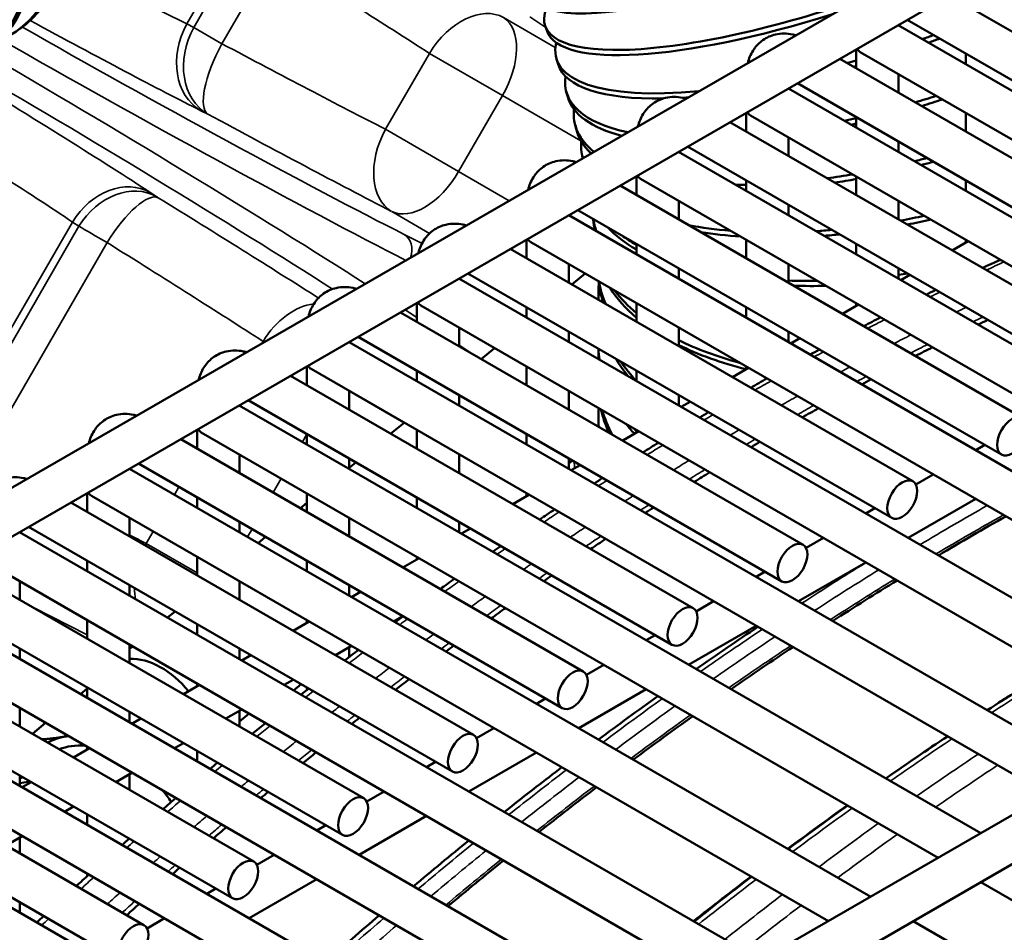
# Model space of a CAD drawing. Header units: inches. Extents: x 1 to 271, y 5 to 171.
# Tile 259 of 334: x 250.7 to 253.44, y 86.04 to 88.58. Entities that reach past the tile are written whole.
import ezdxf

# ---------------------------------------------------------------- set-up
doc = ezdxf.new("R2010")
doc.units = ezdxf.units.IN
doc.header["$LTSCALE"] = 8
doc.header["$MEASUREMENT"] = 0
doc.layers.add('Visible (ANSI)', color=7, linetype='Continuous', lineweight=50)
doc.layers.add('Visible Narrow (ANSI)', color=7, linetype='Continuous', lineweight=35)

msp = doc.modelspace()

# ---------------------------------------------------------------- linework, layer by layer
at = {"layer": 'Visible (ANSI)'}
for p, q in [((259.5567, 92.4043), (240.1628, 81.2072)), ((259.6157, 92.302), (240.2875, 81.1429)), ((261.742, 91.1426), (247.6213, 82.99)), ((261.8011, 91.0403), (247.7044, 82.9016)), ((254.4139, 88.0027), (253.2915, 88.6507)), ((252.1691, 88.5509), (252.1639, 88.5656)), ((253.1483, 88.568), (255.2155, 87.3745)), ((253.1489, 88.5684), (253.1489, 88.5676)), ((254.3549, 87.9004), (253.1734, 88.5825)), ((253.0308, 88.5002), (253.0308, 88.4476)), ((253.0424, 88.4928), (255.0974, 87.3063)), ((253.3371, 88.4881), (253.3371, 88.459)), ((252.1999, 88.4586), (252.1953, 88.4732)), ((254.1077, 87.8259), (252.9853, 88.4739)), ((253.1489, 88.4313), (253.1489, 88.3794)), ((254.0486, 87.7236), (252.8672, 88.4057)), ((252.227, 88.3675), (252.2229, 88.3821)), ((252.8421, 88.3912), (254.9093, 87.1977)), ((252.8427, 88.3916), (252.8427, 88.3908)), ((252.7246, 88.3234), (252.7246, 88.2708)), ((252.7362, 88.316), (254.7912, 87.1295)), ((253.3371, 88.3227), (253.3371, 88.2708)), ((252.2502, 88.2782), (252.2468, 88.2926)), ((253.8015, 87.6491), (252.6791, 88.2971)), ((253.0308, 88.3113), (253.0308, 88.2822)), ((252.8427, 88.2545), (252.8427, 88.2026)), ((253.1489, 88.2431), (253.1489, 88.214)), ((252.2686, 88.1965), (252.2668, 88.2053)), ((252.5358, 88.2144), (254.6031, 87.0209)), ((252.5365, 88.2148), (252.5365, 88.214)), ((253.7424, 87.5468), (252.561, 88.2289)), ((252.4184, 88.1466), (252.4184, 88.094)), ((252.4299, 88.1392), (254.485, 86.9527)), ((252.7246, 88.1345), (252.7246, 88.1054)), ((253.0308, 88.1459), (253.0308, 88.094)), ((253.3371, 88.1345), (253.3371, 88.1054)), ((253.4952, 87.4723), (252.3728, 88.1203)), ((252.5365, 88.0777), (252.5365, 88.0258)), ((252.8427, 88.0663), (252.8427, 88.0372)), ((253.1489, 88.0777), (253.1489, 88.0258)), ((253.4362, 87.37), (252.2547, 88.0521)), ((252.2296, 88.0376), (254.2968, 86.8441)), ((252.2303, 88.038), (252.2303, 88.0372)), ((252.2974, 88.0248), (252.2971, 88.0277)), ((252.1122, 87.9698), (252.1122, 87.9172)), ((252.1237, 87.9624), (254.1787, 86.7759)), ((252.4184, 87.9577), (252.4184, 87.9286)), ((252.7246, 87.9691), (252.7246, 87.9172)), ((253.0308, 87.9577), (253.0308, 87.9286)), ((253.3436, 87.9653), (253.2987, 87.9394)), ((253.3371, 87.9691), (253.3371, 87.9616)), ((253.189, 87.2955), (252.0666, 87.9435)), ((253.13, 87.1932), (251.9485, 87.8753)), ((252.2303, 87.9009), (252.2303, 87.849)), ((252.2751, 87.875), (252.2381, 87.8445)), ((252.5365, 87.8895), (252.5365, 87.8604)), ((252.8427, 87.9009), (252.8427, 87.849)), ((253.1489, 87.8895), (253.1489, 87.8604)), ((251.9234, 87.8608), (253.9906, 86.6673)), ((251.924, 87.8612), (251.924, 87.8604)), ((253.1806, 87.8712), (253.1554, 87.8567)), ((251.8059, 87.793), (251.8059, 87.7404)), ((252.3122, 87.8033), (252.3122, 87.8163)), ((252.4184, 87.7923), (252.4184, 87.7404)), ((253.0308, 87.7923), (253.0308, 87.7848)), ((252.8828, 87.1187), (251.7604, 87.7667)), ((251.8175, 87.7856), (253.8725, 86.5991)), ((252.1122, 87.7809), (252.1122, 87.7518)), ((252.7246, 87.7809), (252.7246, 87.7518)), ((253.0373, 87.7885), (252.9925, 87.7626)), ((251.924, 87.7241), (251.924, 87.6722)), ((252.2303, 87.7127), (252.2303, 87.6836)), ((252.5365, 87.7241), (252.5365, 87.6722)), ((252.8427, 87.7127), (252.8427, 87.6836)), ((251.6171, 87.684), (253.6844, 86.4905)), ((251.6178, 87.6844), (251.6178, 87.6836)), ((252.8237, 87.0164), (251.6423, 87.6985)), ((252.8743, 87.6944), (252.8492, 87.6799)), ((252.0229, 87.667), (251.9859, 87.6365)), ((252.3122, 87.6632), (252.3122, 87.6654)), ((251.4997, 87.6162), (251.4997, 87.5636)), ((251.5113, 87.6088), (253.5663, 86.4223)), ((251.8059, 87.6041), (251.8059, 87.575)), ((252.1122, 87.6155), (252.1122, 87.5636)), ((252.4184, 87.6041), (252.4184, 87.575)), ((252.7311, 87.6117), (252.6862, 87.5858)), ((252.7246, 87.6155), (252.7246, 87.608)), ((252.5766, 86.9419), (251.4542, 87.5899)), ((251.6178, 87.5473), (251.6178, 87.4954)), ((252.2303, 87.5473), (252.2303, 87.4954)), ((252.5175, 86.8396), (251.336, 87.5217)), ((251.924, 87.5359), (251.924, 87.5068)), ((252.5365, 87.5359), (252.5365, 87.5068)), ((252.5681, 87.5176), (252.543, 87.5031)), ((251.3109, 87.5072), (253.3782, 86.3137)), ((251.3116, 87.5076), (251.3116, 87.5068)), ((252.3122, 87.4591), (252.3122, 87.4721)), ((251.1935, 87.4394), (251.1935, 87.3868)), ((251.7706, 87.459), (251.7337, 87.4286)), ((251.8059, 87.4387), (251.8059, 87.3868)), ((252.4249, 87.4349), (252.38, 87.409)), ((252.4184, 87.4387), (252.4184, 87.4312)), ((252.2703, 86.7651), (251.1479, 87.4131)), ((251.205, 87.432), (253.26, 86.2455)), ((251.4997, 87.4273), (251.4997, 87.3982)), ((252.1122, 87.4273), (252.1122, 87.3982)), ((253.3642, 87.3825), (253.3894, 87.3971)), ((251.3116, 87.3705), (251.3116, 87.3186)), ((251.6178, 87.3591), (251.6178, 87.33)), ((251.924, 87.3705), (251.924, 87.3186)), ((252.2303, 87.3591), (252.2303, 87.33)), ((252.2399, 87.3535), (252.2303, 87.3455)), ((251.0047, 87.3304), (253.0719, 86.1369)), ((251.0054, 87.3308), (251.0054, 87.33)), ((252.2113, 86.6628), (251.0298, 87.3449)), ((251.6364, 87.3483), (251.6178, 87.333)), ((252.2619, 87.3408), (252.2368, 87.3263)), ((253.1975, 87.2863), (253.2461, 87.3144)), ((250.8872, 87.2626), (250.8872, 87.21)), ((250.8988, 87.2552), (252.9538, 86.0687)), ((251.1935, 87.2505), (251.1935, 87.2214)), ((251.4997, 87.2619), (251.4997, 87.21)), ((251.8059, 87.2505), (251.8059, 87.2214)), ((252.1187, 87.2581), (252.0738, 87.2322)), ((252.1122, 87.2619), (252.1122, 87.2544)), ((253.1761, 87.1376), (253.3642, 87.2462)), ((251.9641, 86.5883), (250.8417, 87.2363)), ((251.4997, 87.2356), (251.4814, 87.2206)), ((253.058, 87.2057), (253.0831, 87.2203)), ((251.0054, 87.1937), (251.0054, 87.1418)), ((251.6178, 87.1937), (251.6178, 87.1418)), ((251.9051, 86.486), (250.7236, 87.1681)), ((251.3116, 87.1823), (251.3116, 87.1532)), ((251.924, 87.1823), (251.924, 87.1532)), ((251.9557, 87.164), (251.9305, 87.1495)), ((250.6985, 87.1536), (252.7657, 85.9601)), ((250.6991, 87.154), (250.6991, 87.1532)), ((251.3842, 87.1404), (251.3635, 87.1233)), ((252.8913, 87.1095), (252.9399, 87.1376)), ((250.5926, 87.0784), (252.6476, 85.8919)), ((251.1935, 87.0851), (251.1935, 87.0332)), ((251.8124, 87.0813), (251.7675, 87.0554)), ((251.8059, 87.0851), (251.8059, 87.0776)), ((251.6579, 86.4115), (250.5355, 87.0595)), ((250.8872, 87.0737), (250.8872, 87.0446)), ((251.4997, 87.0737), (251.4997, 87.0446)), ((252.8699, 86.9608), (253.058, 87.0694)), ((252.7518, 87.0289), (252.7769, 87.0435)), ((250.6991, 87.0169), (250.6991, 86.965)), ((251.0054, 87.0055), (251.0054, 86.9764)), ((251.3116, 87.0169), (251.3116, 86.965)), ((251.6178, 87.0055), (251.6178, 86.9764)), ((250.3922, 86.9768), (252.4595, 85.7833)), ((251.5988, 86.3092), (250.4174, 86.9913)), ((251.6494, 86.9872), (251.6243, 86.9727)), ((252.585, 86.9327), (252.6337, 86.9608)), ((251.1319, 86.9324), (251.1112, 86.9153)), ((251.7675, 86.919), (251.7424, 86.9045)), ((250.2864, 86.9016), (252.3414, 85.7151)), ((250.8872, 86.9083), (250.8872, 86.8564)), ((251.1935, 86.8969), (251.1935, 86.8678)), ((251.5062, 86.9045), (251.4613, 86.8786)), ((251.4997, 86.9083), (251.4997, 86.9008)), ((252.5637, 86.784), (252.7518, 86.8926)), ((251.3517, 86.2347), (250.2292, 86.8827)), ((252.4456, 86.8521), (252.4707, 86.8667)), ((251.0054, 86.8401), (251.0054, 86.7882)), ((251.0139, 86.8351), (251.0054, 86.828)), ((251.6243, 86.8363), (251.5794, 86.8104)), ((251.6178, 86.8326), (251.6178, 86.8057)), ((251.2926, 86.1324), (250.1111, 86.8145)), ((250.6991, 86.8287), (250.6991, 86.7996)), ((251.3116, 86.8287), (251.3116, 86.7996)), ((251.3432, 86.8104), (251.3181, 86.7959)), ((250.086, 86.8), (252.1532, 85.6065)), ((252.2788, 86.7559), (252.3274, 86.784)), ((249.9801, 86.7248), (252.0351, 85.5383)), ((251.2, 86.7277), (251.1551, 86.7018)), ((251.1935, 86.7315), (251.1935, 86.724)), ((251.4613, 86.7422), (251.4362, 86.7277)), ((251.4832, 86.7296), (251.4626, 86.7125)), ((251.0454, 86.0579), (249.923, 86.7059)), ((250.8872, 86.7175), (250.8683, 86.7019)), ((250.8872, 86.7201), (250.8872, 86.691)), ((251.4997, 86.7201), (251.4997, 86.7135)), ((252.2574, 86.6072), (252.4456, 86.7158)), ((252.1393, 86.6753), (252.1645, 86.6899)), ((250.6991, 86.6633), (250.6991, 86.6114)), ((251.0054, 86.6519), (251.0054, 86.6228)), ((251.0083, 86.6501), (251.0054, 86.6477)), ((251.3181, 86.6595), (251.2732, 86.6336)), ((251.3116, 86.6558), (251.3116, 86.6114)), ((251.3383, 86.6478), (251.3116, 86.6258)), ((249.7798, 86.6232), (251.847, 85.4297)), ((250.9864, 85.9556), (249.8049, 86.6377)), ((250.7711, 86.6217), (250.7341, 86.5913)), ((251.037, 86.6336), (251.0119, 86.6191)), ((251.9726, 86.5791), (252.0212, 86.6072)), ((251.1551, 86.5654), (251.13, 86.5509)), ((250.8937, 86.5509), (250.8489, 86.525)), ((250.8872, 86.5547), (250.8872, 86.5472)), ((251.1935, 86.5433), (251.1935, 86.5142)), ((251.9512, 86.4304), (252.1393, 86.539)), ((251.8331, 86.4985), (251.8582, 86.5131)), ((250.6991, 86.4751), (250.6991, 86.446)), ((251.0119, 86.4827), (250.967, 86.4568)), ((251.0054, 86.479), (251.0054, 86.4346)), ((250.6991, 86.4535), (250.7279, 86.4585)), ((250.7062, 86.471), (250.6997, 86.4656)), ((250.7308, 86.4568), (250.7056, 86.4423)), ((251.6664, 86.4023), (251.715, 86.4304)), ((250.8489, 86.3886), (250.8237, 86.3741)), ((250.8872, 86.3665), (250.8872, 86.3374)), ((251.5269, 86.3217), (251.552, 86.3363)), ((251.645, 86.2536), (251.8331, 86.3622)), ((250.7056, 86.3059), (250.6607, 86.28)), ((250.6991, 86.3022), (250.6991, 86.2578)), ((251.3601, 86.2255), (251.4088, 86.2536)), ((250.8872, 86.2011), (250.8872, 86.1944)), ((251.3388, 86.0768), (251.5269, 86.1854)), ((253.3782, 86.1773), (254.5039, 85.5274)), ((251.2206, 86.1449), (251.2458, 86.1595)), ((250.6991, 86.1215), (250.6991, 86.0924)), ((251.0539, 86.0487), (251.1025, 86.0768)), ((253.19, 86.0687), (254.2568, 85.4528))]:
    msp.add_line(p, q, dxfattribs=at)
for centre, major_axis, ratio, start_param, end_param in [((250.1959, 89.2731), (0.4912, -0.7241), 0.524834, 6.181994, 9.525969), ((250.2072, 89.2808), (-0.4912, 0.7241), 0.524834, 3.141593, 6.283185), ((250.1078, 89.2134), (0.4912, -0.7241), 0.524834, 6.181994, 9.525969), ((250.1191, 89.2211), (-0.4912, 0.7241), 0.524834, 3.141593, 6.283185), ((252.9504, 88.9606), (-0.8158, -0.3165), 0.211325, 0, 3.141593), ((252.9894, 88.8558), (-0.8254, -0.2903), 0.252311, 6.074276, 7.815238), ((252.9945, 88.8412), (-0.8254, -0.2903), 0.252311, 0, 1.446748), ((253.0298, 88.7364), (0.8345, 0.2632), 0.292606, 4.844416, 4.882274), ((253.0298, 88.7364), (-0.8345, -0.2632), 0.292606, 6.110368, 7.212281), ((253.0344, 88.7218), (0.8345, 0.2632), 0.292606, 4.860006, 4.897803), ((253.0719, 88.5439), (-0.0295, -0.0511), 0.57735, 5.924866, 6.283185), ((253.0344, 88.7218), (-0.8345, -0.2632), 0.292606, 0, 0.775548), ((253.0298, 88.7364), (0.8345, 0.2632), 0.292606, 4.591482, 4.621639), ((253.0344, 88.7218), (0.8345, 0.2632), 0.292606, 4.608109, 4.616148), ((253.0657, 88.6171), (-0.8428, -0.2351), 0.332099, 6.137073, 6.845292), ((253.0657, 88.6171), (0.8428, 0.2351), 0.332099, 4.774425, 4.844369), ((253.0698, 88.6026), (-0.8428, -0.2351), 0.332099, 0, 0.52075), ((253.0344, 88.7218), (0.8345, 0.2632), 0.292606, 4.000938, 4.02144), ((253.0698, 88.6026), (0.8428, 0.2351), 0.332099, 4.790987, 4.860687), ((253.0972, 88.4985), (-0.8504, -0.2059), 0.370682, 6.157831, 6.559131), ((252.7657, 88.3671), (-0.0295, -0.0511), 0.57735, 5.924866, 6.283185), ((253.0657, 88.6171), (0.8428, 0.2351), 0.332099, 4.540161, 4.578785), ((253.0698, 88.6026), (0.8428, 0.2351), 0.332099, 4.558258, 4.57399), ((253.1007, 88.484), (-0.8504, -0.2059), 0.370682, 0, 0.236736), ((253.124, 88.3807), (-0.8572, -0.1754), 0.408248, 6.174589, 6.307894), ((253.0972, 88.4985), (0.8504, 0.2059), 0.370682, 4.736183, 4.77716), ((253.1007, 88.484), (0.8504, 0.2059), 0.370682, 4.753798, 4.79454), ((252.4595, 88.1903), (-0.0295, -0.0511), 0.57735, 5.924866, 6.283185), ((253.0972, 88.4985), (0.8504, 0.2059), 0.370682, 4.449884, 4.533412), ((253.1007, 88.484), (0.8504, 0.2059), 0.370682, 3.688845, 3.697129), ((253.0972, 88.4985), (0.8504, 0.2059), 0.370682, 4.133776, 4.171363), ((253.1007, 88.484), (0.8504, 0.2059), 0.370682, 4.47035, 4.541005), ((253.1007, 88.484), (0.8504, 0.2059), 0.370682, 4.161786, 4.166807), ((253.1637, 88.1491), (-0.868, -0.1103), 0.479925, 0.027168, 0.111889), ((253.1654, 88.1352), (-0.868, -0.1103), 0.479925, 0, 0.072556), ((253.124, 88.3807), (0.8572, 0.1754), 0.408248, 4.664339, 4.741995), ((253.127, 88.3664), (0.8572, 0.1754), 0.408248, 4.683518, 4.760503), ((253.1486, 88.25), (-0.8631, -0.1436), 0.444696, 0.287001, 0.492844), ((253.124, 88.3807), (0.8572, 0.1754), 0.408248, 3.919772, 4.088091), ((253.127, 88.3664), (0.8572, 0.1754), 0.408248, 3.96702, 4.121808), ((253.124, 88.3807), (0.8572, 0.1754), 0.408248, 4.388601, 4.441321), ((253.127, 88.3664), (0.8572, 0.1754), 0.408248, 4.411834, 4.463518), ((252.1532, 88.0135), (-0.0295, -0.0511), 0.57735, 5.924866, 6.283185), ((253.1462, 88.2641), (0.8631, 0.1436), 0.444696, 3.546004, 3.63948), ((253.1462, 88.2641), (0.8631, 0.1436), 0.444696, 4.641675, 4.671217), ((253.1848, 87.9115), (-0.8741, -0.0387), 0.546343, 0.040485, 0.168116), ((253.1842, 87.9249), (-0.8741, -0.0387), 0.546343, 0.070509, 0.2047), ((253.1462, 88.2641), (0.8631, 0.1436), 0.444696, 4.28024, 4.377873), ((253.1486, 88.25), (0.8631, 0.1436), 0.444696, 4.645118, 4.648643), ((253.1872, 87.8163), (-0.875, 0), 0.57735, 6.228392, 6.312546), ((253.1775, 88.0222), (-0.8717, -0.0754), 0.513838, 0.258598, 0.471252), ((253.1763, 88.0359), (-0.8717, -0.0754), 0.513838, 0.311489, 0.473994), ((253.1486, 88.25), (0.8631, 0.1436), 0.444696, 4.29472, 4.403466), ((251.847, 87.8367), (-0.0295, -0.0511), 0.57735, 5.924866, 6.283185), ((253.1872, 87.8033), (-0.875, 0), 0.57735, 0, 0.00307), ((252.8419, 79.7639), (-4.7076, -8.1538), 0.57735, 3.843347, 3.847472), ((253.1654, 88.1352), (0.868, 0.1103), 0.479925, 4.27127, 4.274612), ((253.1763, 88.0359), (0.8717, 0.0754), 0.513838, 3.844879, 4.098293), ((253.1872, 87.6632), (-0.875, 0), 0.57735, 0, 0.054689), ((253.1872, 87.6763), (-0.875, 0), 0.57735, 0.021828, 0.082523), ((253.1775, 88.0222), (0.8717, 0.0754), 0.513838, 3.842884, 4.122262), ((252.8419, 79.7639), (-4.7076, -8.1538), 0.57735, 3.866596, 3.873755), ((253.1872, 87.8033), (-0.875, 0), 0.57735, 0.33476, 0.439539), ((253.1872, 87.8163), (-0.875, 0), 0.57735, 0.378758, 0.497757), ((251.5408, 87.6599), (-0.0295, -0.0511), 0.57735, 5.924866, 6.283185), ((252.8419, 79.7639), (-4.7076, -8.1538), 0.57735, 3.89233, 3.896235), ((253.1872, 87.4721), (-0.875, 0), 0.57735, 6.22953, 6.3319), ((253.1872, 87.5611), (-0.875, 0), 0.57735, 0.129891, 0.260294), ((253.1872, 87.5742), (-0.875, 0), 0.57735, 0.160503, 0.298007), ((252.8419, 79.7639), (-4.7076, -8.1538), 0.57735, 3.914374, 3.921177), ((251.2346, 87.4831), (-0.0295, -0.0511), 0.57735, 5.924866, 6.283185), ((253.1872, 87.4591), (-0.875, 0), 0.57735, 0, 0.02189), ((253.1872, 87.6632), (0.875, 0), 0.57735, 3.566138, 3.625954), ((253.1872, 87.6763), (0.875, 0), 0.57735, 3.622107, 3.63935), ((252.8419, 79.7639), (-4.7076, -8.1538), 0.57735, 3.938865, 3.942589), ((252.8419, 79.7639), (-4.7076, -8.1538), 0.57735, 3.959915, 3.966424), ((250.9283, 87.3063), (-0.0295, -0.0511), 0.57735, 5.924866, 6.283185), ((252.8419, 79.7639), (-4.7076, -8.1538), 0.57735, 3.983373, 3.986946), ((253.3642, 79.4624), (-4.7076, -8.1538), 0.57735, 3.914374, 3.942589), ((252.8419, 79.7639), (-4.7076, -8.1538), 0.57735, 4.003591, 4.009853), ((252.8419, 79.7639), (-4.7076, -8.1538), 0.57735, 4.026177, 4.029623), ((253.3642, 79.4624), (-4.7076, -8.1538), 0.57735, 3.959915, 3.986946), ((252.8419, 79.7639), (-4.7076, -8.1538), 0.57735, 4.045688, 4.051739), ((252.8419, 79.7639), (-4.7076, -8.1538), 0.57735, 4.06753, 4.070865), ((253.3642, 79.4624), (-4.7076, -8.1538), 0.57735, 4.003591, 4.029623), ((251.0679, 86.6333), (-0.1209, 0.1466), 0.668835, 4.684132, 5.807496), ((252.8419, 79.7639), (-4.7076, -8.1538), 0.57735, 4.086433, 4.092303), ((253.795, 79.2137), (4.7076, 8.1538), 0.57735, 0.832086, 0.845354), ((253.3642, 79.4624), (-4.7076, -8.1538), 0.57735, 4.045688, 4.070865), ((252.8419, 79.7639), (-4.7076, -8.1538), 0.57735, 4.107634, 4.110875), ((250.9543, 86.311), (-0.1988, 0.2411), 0.668835, 5.917496, 6.160155), ((250.9543, 86.311), (-0.1988, 0.2411), 0.668835, 5.879754, 5.917496), ((253.795, 79.2137), (4.7076, 8.1538), 0.57735, 0.861998, 0.88803), ((250.9543, 86.311), (-0.1789, 0.217), 0.668835, 5.718427, 6.076005), ((252.8419, 79.7639), (-4.7076, -8.1538), 0.57735, 4.126012, 4.131723), ((250.8786, 86.2486), (-0.1789, 0.217), 0.668835, 6.237468, 6.28711), ((250.9543, 86.311), (0.1988, -0.2411), 0.668835, 3.5865, 3.592619), ((250.9543, 86.311), (-0.1789, 0.217), 0.668835, 4.581548, 4.725501), ((252.8419, 79.7639), (-4.7076, -8.1538), 0.57735, 4.146655, 4.149813), ((253.3642, 79.4624), (-4.7076, -8.1538), 0.57735, 4.086433, 4.110875), ((253.795, 79.2137), (4.7076, 8.1538), 0.57735, 0.904095, 0.929273), ((252.8419, 79.7639), (-4.7076, -8.1538), 0.57735, 4.164575, 4.170149), ((253.3642, 79.4624), (-4.7076, -8.1538), 0.57735, 4.126012, 4.149813), ((252.8419, 79.7639), (-4.7076, -8.1538), 0.57735, 4.184731, 4.187818), ((253.795, 79.2137), (4.7076, 8.1538), 0.57735, 0.944841, 0.969282), ((252.8419, 79.7639), (-4.7076, -8.1538), 0.57735, 4.202252, 4.207705)]:
    msp.add_ellipse(centre, major_axis=major_axis, ratio=ratio, start_param=start_param, end_param=end_param, dxfattribs=at)
for centre in [(253.4657, 87.4212), (253.1595, 87.2444), (252.8533, 87.0676), (252.547, 86.8908), (252.2408, 86.714), (251.9346, 86.5372), (251.6284, 86.3604), (251.3221, 86.1836), (251.0159, 86.0068)]:
    msp.add_ellipse(centre, major_axis=(-0.0295, -0.0511), ratio=0.57735, dxfattribs=at)
for points, knots in [([(252.8628, 88.5396), (252.8596, 88.5405), (252.8564, 88.5413), (252.8382, 88.545), (252.822, 88.5454), (252.7937, 88.5388), (252.7817, 88.5336), (252.7613, 88.5193), (252.7529, 88.5105), (252.7388, 88.4903), (252.7336, 88.4786), (252.7297, 88.4653), (252.7293, 88.4638), (252.7289, 88.4623)], [0.248155, 0.248155, 0.248155, 0.248155, 0.314159, 0.314159, 0.611451, 0.611451, 0.836785, 0.836785, 1.050201, 1.050201, 1.29221, 1.29221, 1.322641, 1.322641, 1.322641, 1.322641]), ([(252.5566, 88.3628), (252.5534, 88.3637), (252.5502, 88.3645), (252.5319, 88.3682), (252.5157, 88.3686), (252.4875, 88.362), (252.4755, 88.3568), (252.4551, 88.3425), (252.4466, 88.3337), (252.4325, 88.3135), (252.4273, 88.3018), (252.4235, 88.2885), (252.4231, 88.287), (252.4227, 88.2855)], [0.248155, 0.248155, 0.248155, 0.248155, 0.314159, 0.314159, 0.611451, 0.611451, 0.836785, 0.836785, 1.050201, 1.050201, 1.29221, 1.29221, 1.322641, 1.322641, 1.322641, 1.322641]), ([(252.2504, 88.186), (252.2472, 88.1869), (252.2439, 88.1877), (252.2257, 88.1914), (252.2095, 88.1918), (252.1812, 88.1852), (252.1692, 88.18), (252.1489, 88.1657), (252.1404, 88.1569), (252.1263, 88.1367), (252.1211, 88.125), (252.1173, 88.1117), (252.1169, 88.1102), (252.1165, 88.1087)], [0.248155, 0.248155, 0.248155, 0.248155, 0.314159, 0.314159, 0.611451, 0.611451, 0.836785, 0.836785, 1.050201, 1.050201, 1.29221, 1.29221, 1.322641, 1.322641, 1.322641, 1.322641]), ([(251.9442, 88.0092), (251.941, 88.0101), (251.9377, 88.0109), (251.9195, 88.0146), (251.9033, 88.015), (251.875, 88.0084), (251.863, 88.0032), (251.8426, 87.9889), (251.8342, 87.9801), (251.8201, 87.9599), (251.8149, 87.9482), (251.811, 87.9349), (251.8106, 87.9334), (251.8103, 87.9319)], [0.248155, 0.248155, 0.248155, 0.248155, 0.314159, 0.314159, 0.611451, 0.611451, 0.836785, 0.836785, 1.050201, 1.050201, 1.29221, 1.29221, 1.322641, 1.322641, 1.322641, 1.322641]), ([(251.6379, 87.8324), (251.6347, 87.8333), (251.6315, 87.8341), (251.6133, 87.8378), (251.5971, 87.8382), (251.5688, 87.8316), (251.5568, 87.8264), (251.5364, 87.8121), (251.528, 87.8033), (251.5139, 87.7831), (251.5087, 87.7714), (251.5048, 87.7581), (251.5044, 87.7566), (251.504, 87.7551)], [0.248155, 0.248155, 0.248155, 0.248155, 0.314159, 0.314159, 0.611451, 0.611451, 0.836785, 0.836785, 1.050201, 1.050201, 1.29221, 1.29221, 1.322641, 1.322641, 1.322641, 1.322641]), ([(251.3317, 87.6556), (251.3285, 87.6565), (251.3252, 87.6573), (251.307, 87.661), (251.2908, 87.6614), (251.2625, 87.6548), (251.2505, 87.6496), (251.2302, 87.6353), (251.2217, 87.6265), (251.2076, 87.6063), (251.2024, 87.5946), (251.1986, 87.5813), (251.1982, 87.5798), (251.1978, 87.5783)], [0.248155, 0.248155, 0.248155, 0.248155, 0.314159, 0.314159, 0.611451, 0.611451, 0.836785, 0.836785, 1.050201, 1.050201, 1.29221, 1.29221, 1.322641, 1.322641, 1.322641, 1.322641]), ([(251.0255, 87.4788), (251.0223, 87.4797), (251.019, 87.4805), (251.0008, 87.4842), (250.9846, 87.4846), (250.9563, 87.478), (250.9443, 87.4728), (250.924, 87.4585), (250.9155, 87.4497), (250.9014, 87.4295), (250.8962, 87.4178), (250.8924, 87.4045), (250.892, 87.403), (250.8916, 87.4015)], [0.248155, 0.248155, 0.248155, 0.248155, 0.314159, 0.314159, 0.611451, 0.611451, 0.836785, 0.836785, 1.050201, 1.050201, 1.29221, 1.29221, 1.322641, 1.322641, 1.322641, 1.322641]), ([(250.7193, 87.302), (250.716, 87.3029), (250.7128, 87.3037), (250.6946, 87.3074), (250.6784, 87.3078), (250.6501, 87.3012), (250.6381, 87.296), (250.6177, 87.2817), (250.6093, 87.2729), (250.5952, 87.2527), (250.59, 87.241), (250.5861, 87.2277), (250.5857, 87.2262), (250.5854, 87.2247)], [0.248155, 0.248155, 0.248155, 0.248155, 0.314159, 0.314159, 0.611451, 0.611451, 0.836785, 0.836785, 1.050201, 1.050201, 1.29221, 1.29221, 1.322641, 1.322641, 1.322641, 1.322641]), ([(252.2103, 86.498), (252.1865, 86.4798), (252.1627, 86.4615), (252.1093, 86.4199), (252.0797, 86.3967), (252.0502, 86.3732)], [6.44417276, 6.44417276, 6.44417276, 6.44417276, 6.45500597, 6.45500597, 6.46851764, 6.46851764, 6.46851764, 6.46851764]), ([(252.7392, 86.1926), (252.7154, 86.1744), (252.6916, 86.1561), (252.6383, 86.1146), (252.6087, 86.0913), (252.5791, 86.0678)], [6.44417276, 6.44417276, 6.44417276, 6.44417276, 6.45500597, 6.45500597, 6.46851764, 6.46851764, 6.46851764, 6.46851764])]:
    msp.add_open_spline(points, degree=3, knots=knots, dxfattribs=at)
for points in [[(253.3831, 87.8907), (253.3998, 87.8984), (253.4165, 87.906), (253.4332, 87.9136)], [(253.2259, 87.816), (253.235, 87.8205), (253.2441, 87.8249), (253.2532, 87.8293)], [(253.0518, 87.7283), (253.0676, 87.7365), (253.0835, 87.7447), (253.0993, 87.7527)], [(252.9027, 87.649), (252.9114, 87.6537), (252.92, 87.6584), (252.9286, 87.6631)], [(252.7371, 87.5564), (252.7522, 87.5651), (252.7672, 87.5736), (252.7823, 87.5822)], [(252.5949, 87.4731), (252.6031, 87.4781), (252.6114, 87.483), (252.6196, 87.4879)], [(252.4366, 87.3763), (252.451, 87.3853), (252.4654, 87.3943), (252.4798, 87.4032)], [(252.3004, 87.2895), (252.3083, 87.2947), (252.3162, 87.2998), (252.3241, 87.3049)], [(252.1486, 87.189), (252.1624, 87.1983), (252.1762, 87.2076), (252.1901, 87.2169)], [(252.0178, 87.0991), (252.0254, 87.1044), (252.0329, 87.1097), (252.0405, 87.115)], [(251.8717, 86.9953), (251.885, 87.0049), (251.8983, 87.0145), (251.9116, 87.024)], [(251.7457, 86.9026), (251.753, 86.9081), (251.7603, 86.9135), (251.7677, 86.9189)], [(252.757, 86.8896), (252.6995, 86.8511), (252.642, 86.8119), (252.5847, 86.7718)], [(251.6049, 86.7957), (251.6177, 86.8056), (251.6306, 86.8155), (251.6434, 86.8253)], [(253.5757, 86.7705), (253.5158, 86.7335), (253.456, 86.6956), (253.3962, 86.6569)], [(251.4833, 86.7005), (251.4903, 86.7061), (251.4974, 86.7117), (251.5045, 86.7173)], [(252.4785, 86.6967), (252.4231, 86.657), (252.3678, 86.6165), (252.3126, 86.5753)], [(251.3473, 86.5908), (251.3597, 86.601), (251.3721, 86.6111), (251.3845, 86.6212)], [(253.2859, 86.5842), (253.2284, 86.5458), (253.171, 86.5065), (253.1136, 86.4665)], [(251.2297, 86.4933), (251.2365, 86.4991), (251.2434, 86.5048), (251.2502, 86.5105)], [(251.0981, 86.3811), (251.1101, 86.3915), (251.1221, 86.4018), (251.1341, 86.4121)], [(253.0075, 86.3913), (252.9521, 86.3516), (252.8967, 86.3111), (252.8415, 86.2699)], [(250.9843, 86.2814), (250.9909, 86.2872), (250.9976, 86.2931), (251.0042, 86.2989)], [(251.9514, 86.2939), (251.8996, 86.2519), (251.8481, 86.2093), (251.7966, 86.166)], [(250.8569, 86.1668), (250.8685, 86.1774), (250.8801, 86.1879), (250.8918, 86.1984)], [(250.7466, 86.065), (250.753, 86.071), (250.7594, 86.077), (250.7658, 86.0829)], [(251.701, 86.0848), (251.6509, 86.0418), (251.601, 85.9982), (251.5512, 85.9541)]]:
    msp.add_open_spline(points, degree=3, dxfattribs=at)
for points, weights in [([(250.7608, 86.5758), (250.7919, 86.5778), (250.8263, 86.5837)], [1.0687612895, 1.04653971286, 1]), ([(250.8263, 86.5837), (250.8304, 86.5844), (250.8345, 86.5851)], [1, 1.00521652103, 1.01012751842]), ([(250.7003, 86.4661), (250.7006, 86.47), (250.7009, 86.474)], [1.04792377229, 1.05083899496, 1.05354765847])]:
    msp.add_rational_spline(points, weights, degree=2, dxfattribs=at)
at = {"layer": 'Visible Narrow (ANSI)'}
for p, q in [((251.3096, 88.8219), (251.1648, 88.5712)), ((251.3278, 88.8099), (251.1843, 88.5614)), ((251.2628, 88.516), (251.4063, 88.7646)), ((252.1922, 88.5056), (252.0481, 88.5888)), ((252.1209, 88.5906), (252.1654, 88.5613)), ((251.1843, 88.5614), (251.1648, 88.5712)), ((251.2628, 88.516), (251.1843, 88.5614)), ((251.8411, 88.4891), (251.7188, 88.2773)), ((251.8411, 88.4891), (252.0449, 88.3714)), ((251.9226, 88.1596), (252.0449, 88.3714)), ((252.0449, 88.3714), (252.2636, 88.2451)), ((251.2042, 88.3292), (251.2236, 88.3194)), ((251.9226, 88.1596), (251.7188, 88.2773)), ((252.0636, 88.0782), (251.9226, 88.1596)), ((251.0812, 88.089), (251.063, 88.101)), ((251.736, 88.0481), (251.8417, 87.987)), ((250.8458, 88.0186), (250.4978, 87.4158)), ((250.8458, 88.0186), (250.864, 88.0067)), ((250.8807, 88.0305), (250.8807, 88.0305)), ((250.864, 88.0067), (250.5173, 87.4061)), ((251.8206, 87.9591), (251.7707, 87.9842)), ((250.5958, 87.3607), (250.9425, 87.9612)), ((251.7863, 87.9677), (251.7861, 87.9678)), ((251.7919, 87.9354), (251.7919, 87.9354)), ((251.8059, 87.7527), (251.7732, 87.7741)), ((251.3773, 87.6858), (251.3739, 87.68)), ((251.9598, 87.6516), (251.924, 87.6751)), ((251.6178, 87.5466), (251.7702, 87.4586)), ((251.4872, 87.4055), (251.4997, 87.4272)), ((251.4057, 87.2643), (251.4281, 87.3032)), ((251.1428, 87.2797), (251.1303, 87.2579)), ((251.3341, 87.1403), (251.3466, 87.162)), ((251.0712, 87.1556), (251.0518, 87.122)), ((251.1935, 87.0401), (251.0518, 87.122)), ((250.7369, 86.9432), (250.8872, 86.8676)), ((250.7009, 86.2568), (250.6991, 86.2586))]:
    msp.add_line(p, q, dxfattribs=at)
for centre, major_axis, ratio, start_param, end_param in [((250.9753, 88.9732), (1.282, -0.7795), 0.032108, 0.849078, 1.247489), ((250.6898, 88.8467), (-0.6064, 0.3296), 0.03634, 1.956248, 2.490271), ((251.9499, 88.4263), (0.1023, 0.1601), 0.660842, 0.037976, 1.600719), ((251.9499, 88.4263), (0.095, 0.1645), 0.57735, 4.712389, 6.248279), ((251.1234, 88.3592), (-0.8235, 0.4536), 0.028501, 1.05551, 2.490631), ((250.5982, 88.6803), (0.771, -0.4246), 0.028501, 4.897504, 5.632224), ((251.2958, 88.4956), (-0.0854, -0.1697), 0.795366, 4.666578, 6.236156), ((251.3152, 88.4858), (-0.0854, -0.1697), 0.795366, 4.666578, 6.236156), ((251.0945, 88.3067), (0.8755, -0.4836), 0.026792, 4.191146, 5.617984), ((251.3152, 88.4858), (-0.0901, -0.1673), 0.31827, 4.702924, 6.253122), ((250.8666, 88.785), (-1.3161, 0.7205), 0.032108, 1.894103, 2.292515), ((251.0347, 88.2031), (-0.8565, 0.5164), 0.026792, 3.906539, 5.258652), ((251.0037, 88.1518), (0.8046, -0.4864), 0.028501, 0.805997, 2.186851), ((250.4628, 88.4462), (-0.7447, 0.4502), 0.028501, 3.792554, 4.647607), ((250.3697, 88.2923), (0.5888, -0.3602), 0.035928, 0.651301, 1.620849), ((250.775, 88.6186), (1.4806, -0.8155), 0.028501, 5.035851, 5.434262), ((251.8276, 88.2145), (-0.0875, -0.1687), 0.660842, 4.682466, 6.245209), ((251.1568, 88.1315), (-0.8849, 0.4874), 0.028501, 1.40559, 1.405592), ((251.8276, 88.2145), (-0.095, -0.1645), 0.57735, 0.034907, 1.570796), ((250.9699, 87.947), (0.0988, 0.1504), 0.795366, 0.047029, 1.616608), ((250.9881, 87.9351), (0.0988, 0.1504), 0.795366, 0.047029, 1.616608), ((250.9921, 87.9325), (0.0946, 0.1531), 0.31827, 0.030063, 1.580261), ((250.9202, 88.0083), (-0.0873, -0.1574), 0.091738, 4.252813, 4.253372), ((251.0881, 88.0851), (-0.00856, 0.00517), 0.028501, 0.650961, 1.247334), ((250.6046, 88.3239), (-1.438, 0.8694), 0.028501, 4.028899, 4.388927), ((251.4661, 88.0543), (0.03, 0.052), 0.57735, 5.02484, 5.024857), ((250.995, 87.9311), (0.1644, -0.0952), 0.001501, 3.791981, 4.388353), ((251.7418, 87.9317), (0.027, 0.0536), 0.795366, 4.875311, 6.236156), ((250.5116, 88.17), (1.2821, -0.7794), 0.031918, 0.849069, 1.247481), ((251.8842, 88.1305), (-0.1002, -0.1614), 0.38631, 0.03389, 0.03648), ((252.7338, 79.8263), (4.7244, 8.1829), 0.57735, 0.678941, 0.686469), ((252.7338, 79.8263), (4.7244, 8.1829), 0.57735, 0.705961, 0.71005), ((251.4804, 87.6263), (0.097, 0.1517), 0.660842, 0.488328, 1.600719), ((252.8072, 79.7839), (-4.7244, -8.1829), 0.57735, 3.847553, 3.851643), ((252.7338, 79.8263), (4.7244, 8.1829), 0.57735, 0.729018, 0.736119), ((252.8335, 79.7688), (4.7111, 8.1599), 0.57735, 0.702649, 0.706766), ((251.4861, 87.623), (0.1644, -0.0952), 0.001501, 3.989942, 4.016559), ((251.4909, 87.6198), (0.09, 0.1559), 0.57735, 5.432434, 5.438802), ((252.8072, 79.7839), (-4.7244, -8.1829), 0.57735, 3.87061, 3.877712), ((252.7338, 79.8263), (4.7244, 8.1829), 0.57735, 0.75455, 0.758425), ((252.8335, 79.7688), (4.7111, 8.1599), 0.57735, 0.725857, 0.733004), ((251.4861, 87.623), (0.1644, -0.0952), 0.001501, 4.788602, 4.795943), ((252.8072, 79.7839), (-4.7244, -8.1829), 0.57735, 3.896143, 3.900018), ((252.7338, 79.8263), (4.7244, 8.1829), 0.57735, 0.776429, 0.783184), ((252.8335, 79.7688), (4.7111, 8.1599), 0.57735, 0.751548, 0.755446), ((252.8072, 79.7839), (-4.7244, -8.1829), 0.57735, 3.918022, 3.924777), ((252.8335, 79.7688), (4.7111, 8.1599), 0.57735, 0.773556, 0.78035), ((252.7338, 79.8263), (4.7244, 8.1829), 0.57735, 0.800747, 0.804445), ((252.8072, 79.7839), (-4.7244, -8.1829), 0.57735, 3.94234, 3.946038), ((252.8335, 79.7688), (4.7111, 8.1599), 0.57735, 0.798011, 0.801729), ((252.7338, 79.8263), (4.7244, 8.1829), 0.57735, 0.821654, 0.828121), ((252.8072, 79.7839), (-4.7244, -8.1829), 0.57735, 3.963247, 3.969713), ((252.1148, 87.2596), (-0.09, -0.1559), 0.615367, 2.363456, 2.49647), ((252.8335, 79.7688), (4.7111, 8.1599), 0.57735, 0.81903, 0.82553), ((252.7338, 79.8263), (4.7244, 8.1829), 0.57735, 0.84496, 0.84851), ((252.8072, 79.7839), (-4.7244, -8.1829), 0.57735, 3.986552, 3.990102), ((252.8335, 79.7688), (4.7111, 8.1599), 0.57735, 0.842456, 0.846024), ((253.3362, 79.4786), (-4.7244, -8.1829), 0.57735, 3.918022, 3.946038), ((252.7338, 79.8263), (4.7244, 8.1829), 0.57735, 0.86505, 0.871274), ((253.3625, 79.4634), (4.7111, 8.1599), 0.57735, 0.773556, 0.801729), ((252.8072, 79.7839), (-4.7244, -8.1829), 0.57735, 4.006643, 4.012866), ((250.1996, 87.6297), (-1.3161, 0.7205), 0.032108, 2.247116, 2.292515), ((252.8335, 79.7688), (4.7111, 8.1599), 0.57735, 0.862646, 0.8689), ((251.1606, 87.0591), (0.0875, 0.1687), 0.660842, 1.540874, 1.57242), ((252.7338, 79.8263), (4.7244, 8.1829), 0.57735, 0.8875, 0.890925), ((252.8072, 79.7839), (-4.7244, -8.1829), 0.57735, 4.029093, 4.032518), ((253.3007, 79.499), (4.7244, 8.1829), 0.57735, 0.821654, 0.84851), ((252.8335, 79.7688), (4.7111, 8.1599), 0.57735, 0.885204, 0.888645), ((253.3362, 79.4786), (-4.7244, -8.1829), 0.57735, 3.963247, 3.990102), ((253.3625, 79.4634), (4.7111, 8.1599), 0.57735, 0.81903, 0.846024), ((251.1606, 87.0591), (0.0875, 0.1687), 0.660842, 2.253117, 2.444974), ((252.7338, 79.8263), (4.7244, 8.1829), 0.57735, 0.906897, 0.912913), ((252.8072, 79.7839), (-4.7244, -8.1829), 0.57735, 4.048489, 4.054506), ((252.8335, 79.7688), (4.7111, 8.1599), 0.57735, 0.90469, 0.910734), ((252.7338, 79.8263), (4.7244, 8.1829), 0.57735, 0.928615, 0.931932), ((252.8072, 79.7839), (-4.7244, -8.1829), 0.57735, 4.070208, 4.073525), ((253.3007, 79.499), (4.7244, 8.1829), 0.57735, 0.86505, 0.890925), ((253.3362, 79.4786), (-4.7244, -8.1829), 0.57735, 4.006643, 4.032518), ((252.8335, 79.7688), (4.7111, 8.1599), 0.57735, 0.926506, 0.929838), ((253.3625, 79.4634), (4.7111, 8.1599), 0.57735, 0.862646, 0.888645), ((252.7338, 79.8263), (4.7244, 8.1829), 0.57735, 0.947415, 0.953253), ((252.8072, 79.7839), (-4.7244, -8.1829), 0.57735, 4.089008, 4.094845), ((252.8335, 79.7688), (4.7111, 8.1599), 0.57735, 0.945387, 0.95125), ((253.8297, 79.1936), (4.7244, 8.1829), 0.57735, 0.821654, 0.84851), ((252.7338, 79.8263), (4.7244, 8.1829), 0.57735, 0.968502, 0.971726), ((252.8072, 79.7839), (-4.7244, -8.1829), 0.57735, 4.110095, 4.113319), ((253.3007, 79.499), (4.7244, 8.1829), 0.57735, 0.906897, 0.931932), ((253.3362, 79.4786), (-4.7244, -8.1829), 0.57735, 4.048489, 4.073525), ((252.8335, 79.7688), (4.7111, 8.1599), 0.57735, 0.966564, 0.969801), ((253.3625, 79.4634), (4.7111, 8.1599), 0.57735, 0.90469, 0.929838), ((252.7338, 79.8263), (4.7244, 8.1829), 0.57735, 0.986785, 0.992468), ((252.8072, 79.7839), (-4.7244, -8.1829), 0.57735, 4.128378, 4.13406), ((253.8297, 79.1936), (4.7244, 8.1829), 0.57735, 0.86505, 0.890925), ((252.8335, 79.7688), (4.7111, 8.1599), 0.57735, 0.984921, 0.990627), ((253.9031, 79.1513), (-4.7244, -8.1829), 0.57735, 4.006643, 4.032518), ((252.7338, 79.8263), (4.7244, 8.1829), 0.57735, 1.007324, 1.010466), ((253.9309, 79.1352), (4.7047, 8.1488), 0.57735, 0.861479, 0.887538), ((253.3007, 79.499), (4.7244, 8.1829), 0.57735, 0.947415, 0.971726), ((252.8072, 79.7839), (-4.7244, -8.1829), 0.57735, 4.148916, 4.152059), ((253.3362, 79.4786), (-4.7244, -8.1829), 0.57735, 4.089008, 4.113319), ((252.8335, 79.7688), (4.7111, 8.1599), 0.57735, 1.005542, 1.008697), ((253.3625, 79.4634), (4.7111, 8.1599), 0.57735, 0.945387, 0.969801), ((252.7338, 79.8263), (4.7244, 8.1829), 0.57735, 1.025156, 1.030703), ((253.8297, 79.1936), (4.7244, 8.1829), 0.57735, 0.906897, 0.931932), ((252.8072, 79.7839), (-4.7244, -8.1829), 0.57735, 4.166748, 4.172295), ((252.8335, 79.7688), (4.7111, 8.1599), 0.57735, 1.023444, 1.029012), ((253.9031, 79.1513), (-4.7244, -8.1829), 0.57735, 4.048489, 4.073525), ((253.9309, 79.1352), (4.7047, 8.1488), 0.57735, 0.903619, 0.928821), ((252.7338, 79.8263), (4.7244, 8.1829), 0.57735, 1.045215, 1.048286), ((253.3007, 79.499), (4.7244, 8.1829), 0.57735, 0.986785, 1.010466), ((253.3362, 79.4786), (-4.7244, -8.1829), 0.57735, 4.128378, 4.152059), ((252.8072, 79.7839), (-4.7244, -8.1829), 0.57735, 4.186807, 4.189879), ((253.3625, 79.4634), (4.7111, 8.1599), 0.57735, 0.984921, 1.008697), ((252.8335, 79.7688), (4.7111, 8.1599), 0.57735, 1.043579, 1.046663), ((252.7338, 79.8263), (4.7244, 8.1829), 0.57735, 1.062652, 1.06808), ((253.8297, 79.1936), (4.7244, 8.1829), 0.57735, 0.947415, 0.971726), ((252.8072, 79.7839), (-4.7244, -8.1829), 0.57735, 4.204245, 4.209673), ((252.8335, 79.7688), (4.7111, 8.1599), 0.57735, 1.061082, 1.06653), ((253.9031, 79.1513), (-4.7244, -8.1829), 0.57735, 4.089008, 4.113319), ((253.9309, 79.1352), (4.7047, 8.1488), 0.57735, 0.944403, 0.968867), ((252.7338, 79.8263), (4.7244, 8.1829), 0.57735, 1.08229, 1.0853), ((253.3007, 79.499), (4.7244, 8.1829), 0.57735, 1.025156, 1.048286), ((253.3362, 79.4786), (-4.7244, -8.1829), 0.57735, 4.166748, 4.189879)]:
    msp.add_ellipse(centre, major_axis=major_axis, ratio=ratio, start_param=start_param, end_param=end_param, dxfattribs=at)

doc.saveas('drawing.dxf')
